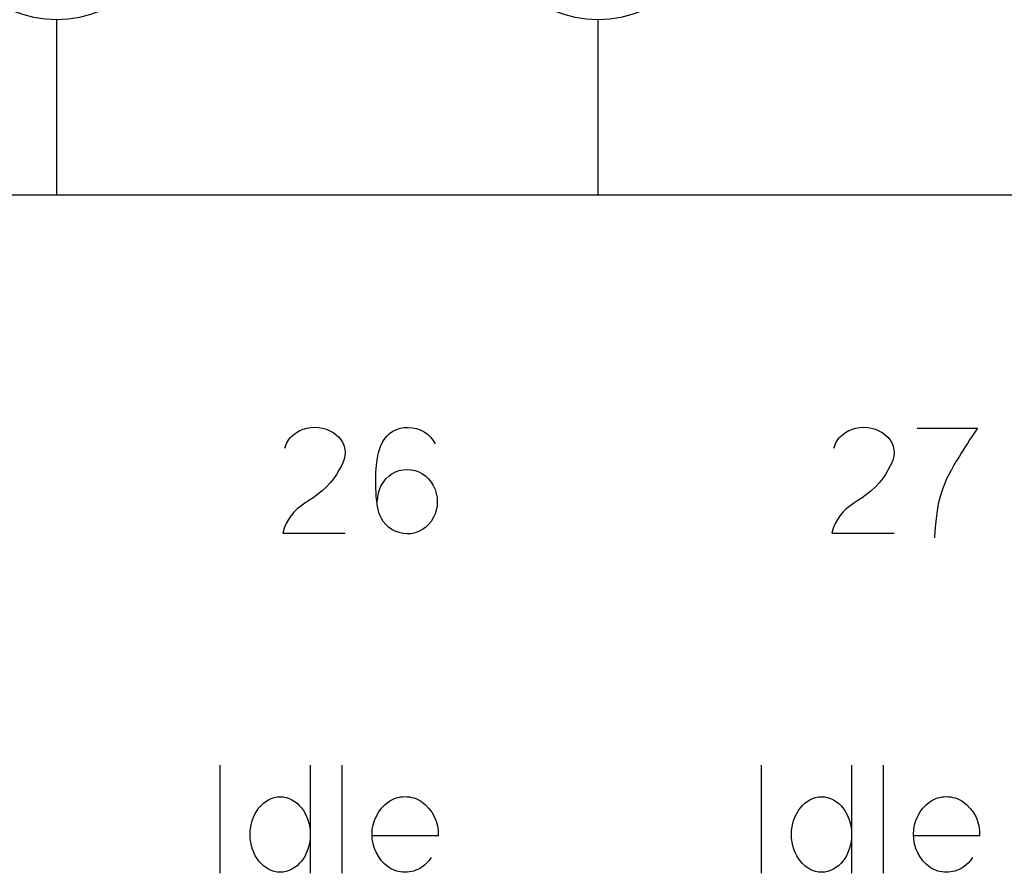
# Model space of a CAD drawing. Header units: inches. Extents: x 1880 to 2363, y -453 to -54.
# Tile 574 of 656: x 1907.293 to 1907.566, y -68.129 to -67.893. Entities that reach past the tile are written whole.
import ezdxf

# ---------------------------------------------------------------- set-up
doc = ezdxf.new("R2010")
doc.units = ezdxf.units.IN
doc.header["$LTSCALE"] = 0.5
doc.header["$MEASUREMENT"] = 0
doc.layers.add('APP-M-S', color=30, linetype='Continuous')

msp = doc.modelspace()

# ---------------------------------------------------------------- linework, layer by layer
at = {"color": 7, "linetype": 'Continuous'}
for p, q in [((1907.36872, -68.0077), (1907.36964, -68.00702)), ((1907.36964, -68.00702), (1907.3706, -68.00647)), ((1907.3706, -68.00647), (1907.37157, -68.00607)), ((1907.37157, -68.00607), (1907.37258, -68.00579)), ((1907.37258, -68.00579), (1907.37366, -68.0056)), ((1907.37366, -68.0056), (1907.37474, -68.00554)), ((1907.37474, -68.00554), (1907.37583, -68.0056)), ((1907.37583, -68.0056), (1907.37692, -68.00579)), ((1907.37692, -68.00579), (1907.37795, -68.00609)), ((1907.37795, -68.00609), (1907.37893, -68.00649)), ((1907.37893, -68.00649), (1907.37984, -68.007)), ((1907.37984, -68.007), (1907.38069, -68.00761)), ((1907.38069, -68.00761), (1907.38142, -68.00833)), ((1907.39467, -68.00805), (1907.39547, -68.00729)), ((1907.39547, -68.00729), (1907.39637, -68.00666)), ((1907.39637, -68.00666), (1907.39736, -68.00616)), ((1907.39736, -68.00616), (1907.39839, -68.00581)), ((1907.39839, -68.00581), (1907.39946, -68.00562)), ((1907.39946, -68.00562), (1907.40058, -68.00558)), ((1907.40058, -68.00558), (1907.40176, -68.00566)), ((1907.40176, -68.00566), (1907.40289, -68.00589)), ((1907.40289, -68.00589), (1907.40397, -68.00628)), ((1907.40397, -68.00628), (1907.40501, -68.00683)), ((1907.40501, -68.00683), (1907.40597, -68.0075)), ((1907.40597, -68.0075), (1907.4068, -68.00828)), ((1907.52083, -68.0077), (1907.52175, -68.00702)), ((1907.52175, -68.00702), (1907.52271, -68.00647)), ((1907.52271, -68.00647), (1907.52369, -68.00607)), ((1907.52369, -68.00607), (1907.52469, -68.00579)), ((1907.52469, -68.00579), (1907.52577, -68.0056)), ((1907.52577, -68.0056), (1907.52685, -68.00554)), ((1907.52685, -68.00554), (1907.52794, -68.0056)), ((1907.52794, -68.0056), (1907.52903, -68.00579)), ((1907.52903, -68.00579), (1907.53006, -68.00609)), ((1907.53006, -68.00609), (1907.53104, -68.00649)), ((1907.53104, -68.00649), (1907.53195, -68.007)), ((1907.53195, -68.007), (1907.5328, -68.00761)), ((1907.5328, -68.00761), (1907.53353, -68.00833)), ((1907.54167, -68.00575), (1907.55833, -68.00575)), ((1907.55758, -68.00689), (1907.55687, -68.00799)), ((1907.55833, -68.00575), (1907.55758, -68.00689)), ((1907.36663, -68.01084), (1907.36681, -68.01033)), ((1907.36681, -68.01033), (1907.36703, -68.00984)), ((1907.36703, -68.00984), (1907.36729, -68.00936)), ((1907.36729, -68.00936), (1907.36759, -68.00891)), ((1907.36759, -68.00891), (1907.36793, -68.00849)), ((1907.36793, -68.00849), (1907.36831, -68.00808)), ((1907.36831, -68.00808), (1907.36872, -68.0077)), ((1907.38142, -68.00833), (1907.38202, -68.00908)), ((1907.38202, -68.00908), (1907.3825, -68.0099)), ((1907.3825, -68.0099), (1907.38285, -68.0108)), ((1907.39295, -68.01086), (1907.39341, -68.00989)), ((1907.39341, -68.00989), (1907.39399, -68.00891)), ((1907.39399, -68.00891), (1907.39467, -68.00805)), ((1907.4068, -68.00828), (1907.40752, -68.00918)), ((1907.40752, -68.00918), (1907.40812, -68.01018)), ((1907.51874, -68.01084), (1907.51892, -68.01033)), ((1907.51892, -68.01033), (1907.51914, -68.00984)), ((1907.51914, -68.00984), (1907.5194, -68.00936)), ((1907.5194, -68.00936), (1907.5197, -68.00891)), ((1907.5197, -68.00891), (1907.52004, -68.00849)), ((1907.52004, -68.00849), (1907.52042, -68.00808)), ((1907.52042, -68.00808), (1907.52083, -68.0077)), ((1907.53353, -68.00833), (1907.53413, -68.00908)), ((1907.53413, -68.00908), (1907.53461, -68.0099)), ((1907.53461, -68.0099), (1907.53496, -68.0108)), ((1907.55555, -68.01003), (1907.55495, -68.01098)), ((1907.55619, -68.00903), (1907.55555, -68.01003)), ((1907.55687, -68.00799), (1907.55619, -68.00903)), ((1907.36649, -68.01138), (1907.36663, -68.01084)), ((1907.38285, -68.0108), (1907.38307, -68.01169)), ((1907.38307, -68.01169), (1907.38315, -68.01259)), ((1907.38315, -68.01259), (1907.38307, -68.0135)), ((1907.39226, -68.01335), (1907.39242, -68.0126)), ((1907.39242, -68.0126), (1907.39258, -68.01196)), ((1907.39258, -68.01196), (1907.39295, -68.01086)), ((1907.51859, -68.01138), (1907.51874, -68.01084)), ((1907.53496, -68.0108), (1907.53518, -68.01169)), ((1907.53518, -68.01169), (1907.53526, -68.01259)), ((1907.53526, -68.01259), (1907.53518, -68.0135)), ((1907.55385, -68.01272), (1907.55336, -68.01352)), ((1907.55438, -68.01187), (1907.55385, -68.01272)), ((1907.55495, -68.01098), (1907.55438, -68.01187)), ((1907.38249, -68.01536), (1907.38201, -68.01638)), ((1907.38285, -68.01441), (1907.38249, -68.01536)), ((1907.38307, -68.0135), (1907.38285, -68.01441)), ((1907.39184, -68.01609), (1907.39196, -68.0152)), ((1907.39196, -68.0152), (1907.39211, -68.01422)), ((1907.39211, -68.01422), (1907.39226, -68.01335)), ((1907.5346, -68.01536), (1907.53412, -68.01638)), ((1907.53496, -68.01441), (1907.5346, -68.01536)), ((1907.53518, -68.0135), (1907.53496, -68.01441)), ((1907.55208, -68.01562), (1907.55173, -68.01623)), ((1907.55247, -68.01497), (1907.55208, -68.01562)), ((1907.55289, -68.01427), (1907.55247, -68.01497)), ((1907.55336, -68.01352), (1907.55289, -68.01427)), ((1907.38143, -68.01747), (1907.38074, -68.01864)), ((1907.38201, -68.01638), (1907.38143, -68.01747)), ((1907.39165, -68.01904), (1907.39169, -68.01801)), ((1907.39169, -68.01801), (1907.39175, -68.01703)), ((1907.39175, -68.01703), (1907.39184, -68.01609)), ((1907.39522, -68.01912), (1907.39613, -68.01847)), ((1907.39613, -68.01847), (1907.39711, -68.01794)), ((1907.39711, -68.01794), (1907.39815, -68.01756)), ((1907.39815, -68.01756), (1907.39924, -68.01732)), ((1907.39924, -68.01732), (1907.40038, -68.01723)), ((1907.40038, -68.01723), (1907.40149, -68.01732)), ((1907.40149, -68.01732), (1907.40256, -68.01756)), ((1907.40256, -68.01756), (1907.4036, -68.01794)), ((1907.4036, -68.01794), (1907.40458, -68.01847)), ((1907.40458, -68.01847), (1907.40549, -68.01912)), ((1907.53354, -68.01747), (1907.53285, -68.01864)), ((1907.53412, -68.01638), (1907.53354, -68.01747)), ((1907.55066, -68.01818), (1907.5499, -68.01969)), ((1907.55087, -68.01776), (1907.55066, -68.01818)), ((1907.55113, -68.0173), (1907.55087, -68.01776)), ((1907.55141, -68.01678), (1907.55113, -68.0173)), ((1907.55173, -68.01623), (1907.55141, -68.01678)), ((1907.37902, -68.02095), (1907.37795, -68.02206)), ((1907.37994, -68.01981), (1907.37902, -68.02095)), ((1907.38074, -68.01864), (1907.37994, -68.01981)), ((1907.39163, -68.02013), (1907.39165, -68.01904)), ((1907.39163, -68.02126), (1907.39163, -68.02013)), ((1907.39166, -68.02243), (1907.39163, -68.02126)), ((1907.39316, -68.0217), (1907.39374, -68.02074)), ((1907.39374, -68.02074), (1907.39442, -68.01988)), ((1907.39442, -68.01988), (1907.39522, -68.01912)), ((1907.40549, -68.01912), (1907.40629, -68.01988)), ((1907.40629, -68.01988), (1907.40699, -68.02074)), ((1907.40699, -68.02074), (1907.40758, -68.0217)), ((1907.53113, -68.02095), (1907.53006, -68.02206)), ((1907.53205, -68.01981), (1907.53113, -68.02095)), ((1907.53285, -68.01864), (1907.53205, -68.01981)), ((1907.54921, -68.0213), (1907.54858, -68.02299)), ((1907.5499, -68.01969), (1907.54921, -68.0213)), ((1907.37676, -68.02315), (1907.37553, -68.02415)), ((1907.37795, -68.02206), (1907.37676, -68.02315)), ((1907.39171, -68.02365), (1907.39166, -68.02243)), ((1907.39179, -68.02483), (1907.39171, -68.02365)), ((1907.39217, -68.02492), (1907.39238, -68.02383)), ((1907.39238, -68.02383), (1907.39271, -68.02276)), ((1907.39271, -68.02276), (1907.39316, -68.0217)), ((1907.40758, -68.0217), (1907.40807, -68.02277)), ((1907.40807, -68.02277), (1907.40842, -68.02388)), ((1907.40842, -68.02388), (1907.40863, -68.02502)), ((1907.52887, -68.02315), (1907.52764, -68.02415)), ((1907.53006, -68.02206), (1907.52887, -68.02315)), ((1907.54858, -68.02299), (1907.54801, -68.02477)), ((1907.37195, -68.02663), (1907.37086, -68.02737)), ((1907.37312, -68.02589), (1907.37195, -68.02663)), ((1907.37431, -68.02506), (1907.37312, -68.02589)), ((1907.37553, -68.02415), (1907.37431, -68.02506)), ((1907.3919, -68.02592), (1907.39179, -68.02483)), ((1907.39203, -68.02693), (1907.3919, -68.02592)), ((1907.39208, -68.02601), (1907.39217, -68.02492)), ((1907.40863, -68.02502), (1907.4087, -68.02618)), ((1907.4087, -68.02618), (1907.40863, -68.02734)), ((1907.52406, -68.02663), (1907.52297, -68.02737)), ((1907.52523, -68.02589), (1907.52406, -68.02663)), ((1907.52642, -68.02506), (1907.52523, -68.02589)), ((1907.52764, -68.02415), (1907.52642, -68.02506)), ((1907.54773, -68.02572), (1907.54748, -68.02681)), ((1907.54801, -68.02477), (1907.54773, -68.02572)), ((1907.36898, -68.02907), (1907.36818, -68.03003)), ((1907.36987, -68.02819), (1907.36898, -68.02907)), ((1907.37086, -68.02737), (1907.36987, -68.02819)), ((1907.3922, -68.02786), (1907.39203, -68.02693)), ((1907.3924, -68.02869), (1907.3922, -68.02786)), ((1907.39262, -68.02945), (1907.3924, -68.02869)), ((1907.39288, -68.03011), (1907.39262, -68.02945)), ((1907.40842, -68.02848), (1907.40807, -68.02958)), ((1907.40863, -68.02734), (1907.40842, -68.02848)), ((1907.52109, -68.02907), (1907.52029, -68.03003)), ((1907.52198, -68.02819), (1907.52109, -68.02907)), ((1907.52297, -68.02737), (1907.52198, -68.02819)), ((1907.54705, -68.02937), (1907.54687, -68.03085)), ((1907.54725, -68.02803), (1907.54705, -68.02937)), ((1907.54748, -68.02681), (1907.54725, -68.02803)), ((1907.36746, -68.03108), (1907.36683, -68.03225)), ((1907.36818, -68.03003), (1907.36746, -68.03108)), ((1907.39316, -68.03069), (1907.39288, -68.03011)), ((1907.39373, -68.03163), (1907.39316, -68.03069)), ((1907.39441, -68.03247), (1907.39373, -68.03163)), ((1907.40699, -68.03163), (1907.40629, -68.0325)), ((1907.40758, -68.03065), (1907.40699, -68.03163)), ((1907.40807, -68.02958), (1907.40758, -68.03065)), ((1907.51957, -68.03108), (1907.51894, -68.03225)), ((1907.52029, -68.03003), (1907.51957, -68.03108)), ((1907.54687, -68.03085), (1907.54671, -68.03247)), ((1907.3663, -68.03352), (1907.36586, -68.03492)), ((1907.36586, -68.03492), (1907.38314, -68.03492)), ((1907.36683, -68.03225), (1907.3663, -68.03352)), ((1907.3952, -68.03321), (1907.39441, -68.03247)), ((1907.39608, -68.03385), (1907.3952, -68.03321)), ((1907.39706, -68.03436), (1907.39608, -68.03385)), ((1907.3981, -68.03475), (1907.39706, -68.03436)), ((1907.39921, -68.035), (1907.3981, -68.03475)), ((1907.40256, -68.0348), (1907.40149, -68.03504)), ((1907.4036, -68.03443), (1907.40256, -68.0348)), ((1907.40458, -68.03391), (1907.4036, -68.03443)), ((1907.40549, -68.03326), (1907.40458, -68.03391)), ((1907.40629, -68.0325), (1907.40549, -68.03326)), ((1907.51841, -68.03352), (1907.51797, -68.03492)), ((1907.51797, -68.03492), (1907.53525, -68.03492)), ((1907.51894, -68.03225), (1907.51841, -68.03352)), ((1907.54656, -68.03425), (1907.54643, -68.03616)), ((1907.54671, -68.03247), (1907.54656, -68.03425)), ((1907.40038, -68.03513), (1907.39921, -68.035)), ((1907.40149, -68.03504), (1907.40038, -68.03513)), ((1907.34845, -68.09919), (1907.34845, -68.12919)), ((1907.37349, -68.09919), (1907.37349, -68.12919)), ((1907.38226, -68.09923), (1907.38226, -68.12919)), ((1907.49845, -68.09919), (1907.49845, -68.12919)), ((1907.52349, -68.09919), (1907.52349, -68.12919)), ((1907.53226, -68.09923), (1907.53226, -68.12919)), ((1907.36191, -68.1088), (1907.36268, -68.10844)), ((1907.36268, -68.10844), (1907.36348, -68.10818)), ((1907.36348, -68.10818), (1907.3643, -68.10803)), ((1907.3643, -68.10803), (1907.36516, -68.10797)), ((1907.36516, -68.10797), (1907.36602, -68.10803)), ((1907.36602, -68.10803), (1907.36684, -68.10818)), ((1907.36684, -68.10818), (1907.36765, -68.10844)), ((1907.36765, -68.10844), (1907.36842, -68.1088)), ((1907.39626, -68.10872), (1907.39681, -68.10848)), ((1907.39681, -68.10848), (1907.39737, -68.10828)), ((1907.39737, -68.10828), (1907.39795, -68.10813)), ((1907.39795, -68.10813), (1907.39854, -68.10802)), ((1907.39854, -68.10802), (1907.39914, -68.10795)), ((1907.39914, -68.10795), (1907.39975, -68.10793)), ((1907.39975, -68.10793), (1907.40037, -68.10795)), ((1907.40037, -68.10795), (1907.40098, -68.10802)), ((1907.40098, -68.10802), (1907.40157, -68.10813)), ((1907.40157, -68.10813), (1907.40215, -68.10828)), ((1907.40215, -68.10828), (1907.40272, -68.10848)), ((1907.40272, -68.10848), (1907.40328, -68.10872)), ((1907.51191, -68.1088), (1907.51268, -68.10844)), ((1907.51268, -68.10844), (1907.51348, -68.10818)), ((1907.51348, -68.10818), (1907.5143, -68.10803)), ((1907.5143, -68.10803), (1907.51516, -68.10797)), ((1907.51516, -68.10797), (1907.51602, -68.10803)), ((1907.51602, -68.10803), (1907.51684, -68.10818)), ((1907.51684, -68.10818), (1907.51765, -68.10844)), ((1907.51765, -68.10844), (1907.51842, -68.1088)), ((1907.54626, -68.10872), (1907.54681, -68.10848)), ((1907.54681, -68.10848), (1907.54737, -68.10828)), ((1907.54737, -68.10828), (1907.54795, -68.10813)), ((1907.54795, -68.10813), (1907.54854, -68.10802)), ((1907.54854, -68.10802), (1907.54914, -68.10795)), ((1907.54914, -68.10795), (1907.54975, -68.10793)), ((1907.54975, -68.10793), (1907.55037, -68.10795)), ((1907.55037, -68.10795), (1907.55098, -68.10802)), ((1907.55098, -68.10802), (1907.55157, -68.10813)), ((1907.55157, -68.10813), (1907.55215, -68.10828)), ((1907.55215, -68.10828), (1907.55272, -68.10848)), ((1907.55272, -68.10848), (1907.55328, -68.10872)), ((1907.35875, -68.11178), (1907.35928, -68.11104)), ((1907.35928, -68.11104), (1907.35987, -68.11038)), ((1907.35987, -68.11038), (1907.3605, -68.10978)), ((1907.3605, -68.10978), (1907.36118, -68.10925)), ((1907.36118, -68.10925), (1907.36191, -68.1088)), ((1907.36842, -68.1088), (1907.36915, -68.10925)), ((1907.36915, -68.10925), (1907.36983, -68.10978)), ((1907.36983, -68.10978), (1907.37046, -68.11038)), ((1907.37046, -68.11038), (1907.37105, -68.11104)), ((1907.37105, -68.11104), (1907.37158, -68.11178)), ((1907.39246, -68.11217), (1907.39325, -68.11112)), ((1907.39325, -68.11112), (1907.39416, -68.11018)), ((1907.39416, -68.11018), (1907.3952, -68.10934)), ((1907.3952, -68.10934), (1907.39572, -68.10901)), ((1907.39572, -68.10901), (1907.39626, -68.10872)), ((1907.40328, -68.10872), (1907.40382, -68.10901)), ((1907.40382, -68.10901), (1907.40436, -68.10934)), ((1907.40436, -68.10934), (1907.40543, -68.1102)), ((1907.40543, -68.1102), (1907.40637, -68.11118)), ((1907.40637, -68.11118), (1907.40718, -68.11226)), ((1907.50875, -68.11178), (1907.50928, -68.11104)), ((1907.50928, -68.11104), (1907.50987, -68.11038)), ((1907.50987, -68.11038), (1907.5105, -68.10978)), ((1907.5105, -68.10978), (1907.51118, -68.10925)), ((1907.51118, -68.10925), (1907.51191, -68.1088)), ((1907.51842, -68.1088), (1907.51915, -68.10925)), ((1907.51915, -68.10925), (1907.51983, -68.10978)), ((1907.51983, -68.10978), (1907.52046, -68.11038)), ((1907.52046, -68.11038), (1907.52105, -68.11104)), ((1907.52105, -68.11104), (1907.52158, -68.11178)), ((1907.54246, -68.11217), (1907.54325, -68.11112)), ((1907.54325, -68.11112), (1907.54416, -68.11018)), ((1907.54416, -68.11018), (1907.5452, -68.10934)), ((1907.5452, -68.10934), (1907.54572, -68.10901)), ((1907.54572, -68.10901), (1907.54626, -68.10872)), ((1907.55328, -68.10872), (1907.55382, -68.10901)), ((1907.55382, -68.10901), (1907.55436, -68.10934)), ((1907.55436, -68.10934), (1907.55543, -68.1102)), ((1907.55543, -68.1102), (1907.55637, -68.11118)), ((1907.55637, -68.11118), (1907.55718, -68.11226)), ((1907.35749, -68.11436), (1907.35785, -68.11343)), ((1907.35785, -68.11343), (1907.35827, -68.11258)), ((1907.35827, -68.11258), (1907.35875, -68.11178)), ((1907.37158, -68.11178), (1907.37205, -68.11258)), ((1907.37205, -68.11258), (1907.37247, -68.11343)), ((1907.37247, -68.11343), (1907.37283, -68.11436)), ((1907.39128, -68.11454), (1907.3918, -68.11332)), ((1907.3918, -68.11332), (1907.39246, -68.11217)), ((1907.40718, -68.11226), (1907.40786, -68.11346)), ((1907.40786, -68.11346), (1907.40814, -68.11409)), ((1907.50749, -68.11436), (1907.50785, -68.11343)), ((1907.50785, -68.11343), (1907.50827, -68.11258)), ((1907.50827, -68.11258), (1907.50875, -68.11178)), ((1907.52158, -68.11178), (1907.52205, -68.11258)), ((1907.52205, -68.11258), (1907.52247, -68.11343)), ((1907.52247, -68.11343), (1907.52283, -68.11436)), ((1907.54128, -68.11454), (1907.5418, -68.11332)), ((1907.5418, -68.11332), (1907.54246, -68.11217)), ((1907.55718, -68.11226), (1907.55786, -68.11346)), ((1907.55786, -68.11346), (1907.55814, -68.11409)), ((1907.35687, -68.11735), (1907.357, -68.11632)), ((1907.357, -68.11632), (1907.3572, -68.11533)), ((1907.3572, -68.11533), (1907.35749, -68.11436)), ((1907.37283, -68.11436), (1907.37312, -68.11533)), ((1907.37312, -68.11533), (1907.37333, -68.11632)), ((1907.37333, -68.11632), (1907.37345, -68.11735)), ((1907.39068, -68.11708), (1907.3909, -68.11579)), ((1907.3909, -68.11579), (1907.39128, -68.11454)), ((1907.40814, -68.11409), (1907.40839, -68.11473)), ((1907.40839, -68.11473), (1907.40858, -68.11539)), ((1907.40858, -68.11539), (1907.40873, -68.11605)), ((1907.40873, -68.11605), (1907.40884, -68.11672)), ((1907.40884, -68.11672), (1907.40891, -68.1174)), ((1907.50687, -68.11735), (1907.507, -68.11632)), ((1907.507, -68.11632), (1907.5072, -68.11533)), ((1907.5072, -68.11533), (1907.50749, -68.11436)), ((1907.52283, -68.11436), (1907.52312, -68.11533)), ((1907.52312, -68.11533), (1907.52333, -68.11632)), ((1907.52333, -68.11632), (1907.52345, -68.11735)), ((1907.54068, -68.11708), (1907.5409, -68.11579)), ((1907.5409, -68.11579), (1907.54128, -68.11454)), ((1907.55814, -68.11409), (1907.55839, -68.11473)), ((1907.55839, -68.11473), (1907.55858, -68.11539)), ((1907.55858, -68.11539), (1907.55873, -68.11605)), ((1907.55873, -68.11605), (1907.55884, -68.11672)), ((1907.55884, -68.11672), (1907.55891, -68.1174)), ((1907.35683, -68.11841), (1907.35687, -68.11735)), ((1907.35687, -68.11949), (1907.35683, -68.11841)), ((1907.357, -68.12054), (1907.35687, -68.11949)), ((1907.37345, -68.11949), (1907.37333, -68.12054)), ((1907.37345, -68.11735), (1907.37349, -68.11841)), ((1907.37349, -68.11841), (1907.37345, -68.11949)), ((1907.3906, -68.11841), (1907.39068, -68.11708)), ((1907.39068, -68.11974), (1907.3906, -68.11841)), ((1907.40891, -68.11879), (1907.39068, -68.11879)), ((1907.40891, -68.1174), (1907.40893, -68.11809)), ((1907.40893, -68.11809), (1907.40891, -68.11879)), ((1907.50683, -68.11841), (1907.50687, -68.11735)), ((1907.50687, -68.11949), (1907.50683, -68.11841)), ((1907.507, -68.12054), (1907.50687, -68.11949)), ((1907.52345, -68.11949), (1907.52333, -68.12054)), ((1907.52345, -68.11735), (1907.52349, -68.11841)), ((1907.52349, -68.11841), (1907.52345, -68.11949)), ((1907.5406, -68.11841), (1907.54068, -68.11708)), ((1907.54068, -68.11974), (1907.5406, -68.11841)), ((1907.55891, -68.11879), (1907.54068, -68.11879)), ((1907.55891, -68.1174), (1907.55893, -68.11809)), ((1907.55893, -68.11809), (1907.55891, -68.11879)), ((1907.3572, -68.12154), (1907.357, -68.12054)), ((1907.35749, -68.12252), (1907.3572, -68.12154)), ((1907.37312, -68.12154), (1907.37283, -68.12252)), ((1907.37333, -68.12054), (1907.37312, -68.12154)), ((1907.3909, -68.12103), (1907.39068, -68.11974)), ((1907.39128, -68.12229), (1907.3909, -68.12103)), ((1907.5072, -68.12154), (1907.507, -68.12054)), ((1907.50749, -68.12252), (1907.5072, -68.12154)), ((1907.52312, -68.12154), (1907.52283, -68.12252)), ((1907.52333, -68.12054), (1907.52312, -68.12154)), ((1907.5409, -68.12103), (1907.54068, -68.11974)), ((1907.54128, -68.12229), (1907.5409, -68.12103)), ((1907.35785, -68.12344), (1907.35749, -68.12252)), ((1907.35827, -68.1243), (1907.35785, -68.12344)), ((1907.35875, -68.12509), (1907.35827, -68.1243)), ((1907.37205, -68.1243), (1907.37158, -68.12509)), ((1907.37247, -68.12344), (1907.37205, -68.1243)), ((1907.37283, -68.12252), (1907.37247, -68.12344)), ((1907.3918, -68.12351), (1907.39128, -68.12229)), ((1907.39246, -68.12466), (1907.3918, -68.12351)), ((1907.39325, -68.1257), (1907.39246, -68.12466)), ((1907.407, -68.12484), (1907.40646, -68.1256)), ((1907.50785, -68.12344), (1907.50749, -68.12252)), ((1907.50827, -68.1243), (1907.50785, -68.12344)), ((1907.50875, -68.12509), (1907.50827, -68.1243)), ((1907.52205, -68.1243), (1907.52158, -68.12509)), ((1907.52247, -68.12344), (1907.52205, -68.1243)), ((1907.52283, -68.12252), (1907.52247, -68.12344)), ((1907.5418, -68.12351), (1907.54128, -68.12229)), ((1907.54246, -68.12466), (1907.5418, -68.12351)), ((1907.54325, -68.1257), (1907.54246, -68.12466)), ((1907.55701, -68.12484), (1907.55646, -68.1256)), ((1907.35928, -68.12583), (1907.35875, -68.12509)), ((1907.35987, -68.1265), (1907.35928, -68.12583)), ((1907.3605, -68.1271), (1907.35987, -68.1265)), ((1907.36118, -68.12762), (1907.3605, -68.1271)), ((1907.36191, -68.12807), (1907.36118, -68.12762)), ((1907.36915, -68.12762), (1907.36842, -68.12807)), ((1907.36983, -68.1271), (1907.36915, -68.12762)), ((1907.37046, -68.1265), (1907.36983, -68.1271)), ((1907.37105, -68.12583), (1907.37046, -68.1265)), ((1907.37158, -68.12509), (1907.37105, -68.12583)), ((1907.39416, -68.12665), (1907.39325, -68.1257)), ((1907.3952, -68.12749), (1907.39416, -68.12665)), ((1907.39572, -68.12782), (1907.3952, -68.12749)), ((1907.40436, -68.12749), (1907.40382, -68.12782)), ((1907.40512, -68.12692), (1907.40436, -68.12749)), ((1907.40583, -68.12629), (1907.40512, -68.12692)), ((1907.40646, -68.1256), (1907.40583, -68.12629)), ((1907.50928, -68.12583), (1907.50875, -68.12509)), ((1907.50987, -68.1265), (1907.50928, -68.12583)), ((1907.5105, -68.1271), (1907.50987, -68.1265)), ((1907.51118, -68.12762), (1907.5105, -68.1271)), ((1907.51191, -68.12807), (1907.51118, -68.12762)), ((1907.51915, -68.12762), (1907.51842, -68.12807)), ((1907.51983, -68.1271), (1907.51915, -68.12762)), ((1907.52046, -68.1265), (1907.51983, -68.1271)), ((1907.52105, -68.12583), (1907.52046, -68.1265)), ((1907.52158, -68.12509), (1907.52105, -68.12583)), ((1907.54416, -68.12665), (1907.54325, -68.1257)), ((1907.5452, -68.12749), (1907.54416, -68.12665)), ((1907.54572, -68.12782), (1907.5452, -68.12749)), ((1907.55436, -68.12749), (1907.55382, -68.12782)), ((1907.55512, -68.12692), (1907.55436, -68.12749)), ((1907.55583, -68.12629), (1907.55512, -68.12692)), ((1907.55646, -68.1256), (1907.55583, -68.12629)), ((1907.36268, -68.12843), (1907.36191, -68.12807)), ((1907.36348, -68.12869), (1907.36268, -68.12843)), ((1907.3643, -68.12885), (1907.36348, -68.12869)), ((1907.36516, -68.1289), (1907.3643, -68.12885)), ((1907.36602, -68.12885), (1907.36516, -68.1289)), ((1907.36684, -68.12869), (1907.36602, -68.12885)), ((1907.36765, -68.12843), (1907.36684, -68.12869)), ((1907.36842, -68.12807), (1907.36765, -68.12843)), ((1907.39626, -68.12811), (1907.39572, -68.12782)), ((1907.39681, -68.12835), (1907.39626, -68.12811)), ((1907.39737, -68.12855), (1907.39681, -68.12835)), ((1907.39795, -68.1287), (1907.39737, -68.12855)), ((1907.39854, -68.12881), (1907.39795, -68.1287)), ((1907.39914, -68.12888), (1907.39854, -68.12881)), ((1907.39975, -68.1289), (1907.39914, -68.12888)), ((1907.40037, -68.12888), (1907.39975, -68.1289)), ((1907.40098, -68.12881), (1907.40037, -68.12888)), ((1907.40157, -68.1287), (1907.40098, -68.12881)), ((1907.40215, -68.12855), (1907.40157, -68.1287)), ((1907.40272, -68.12835), (1907.40215, -68.12855)), ((1907.40328, -68.12811), (1907.40272, -68.12835)), ((1907.40382, -68.12782), (1907.40328, -68.12811)), ((1907.51268, -68.12843), (1907.51191, -68.12807)), ((1907.51348, -68.12869), (1907.51268, -68.12843)), ((1907.5143, -68.12885), (1907.51348, -68.12869)), ((1907.51516, -68.1289), (1907.5143, -68.12885)), ((1907.51602, -68.12885), (1907.51516, -68.1289)), ((1907.51684, -68.12869), (1907.51602, -68.12885)), ((1907.51765, -68.12843), (1907.51684, -68.12869)), ((1907.51842, -68.12807), (1907.51765, -68.12843)), ((1907.54626, -68.12811), (1907.54572, -68.12782)), ((1907.54681, -68.12835), (1907.54626, -68.12811)), ((1907.54737, -68.12855), (1907.54681, -68.12835)), ((1907.54795, -68.1287), (1907.54737, -68.12855)), ((1907.54854, -68.12881), (1907.54795, -68.1287)), ((1907.54914, -68.12888), (1907.54854, -68.12881)), ((1907.54975, -68.1289), (1907.54914, -68.12888)), ((1907.55037, -68.12888), (1907.54975, -68.1289)), ((1907.55098, -68.12881), (1907.55037, -68.12888)), ((1907.55157, -68.1287), (1907.55098, -68.12881)), ((1907.55215, -68.12855), (1907.55157, -68.1287)), ((1907.55272, -68.12835), (1907.55215, -68.12855)), ((1907.55328, -68.12811), (1907.55272, -68.12835)), ((1907.55382, -68.12782), (1907.55328, -68.12811))]:
    msp.add_line(p, q, dxfattribs=at)
at = {"layer": 'APP-M-S', "linetype": 'Continuous', "lineweight": 25}
for p, q in [((1907.30324, -67.94107), (1907.30324, -67.89257)), ((1907.45324, -67.94107), (1907.45324, -67.89257)), ((1907.00324, -67.94107), (1907.45324, -67.94107)), ((1907.45324, -67.94107), (1907.90324, -67.94107))]:
    msp.add_line(p, q, dxfattribs=at)
for centre in [(1907.30324, -67.86107), (1907.45324, -67.86107)]:
    msp.add_circle(centre, 0.0315, dxfattribs=at)

doc.saveas('drawing.dxf')
